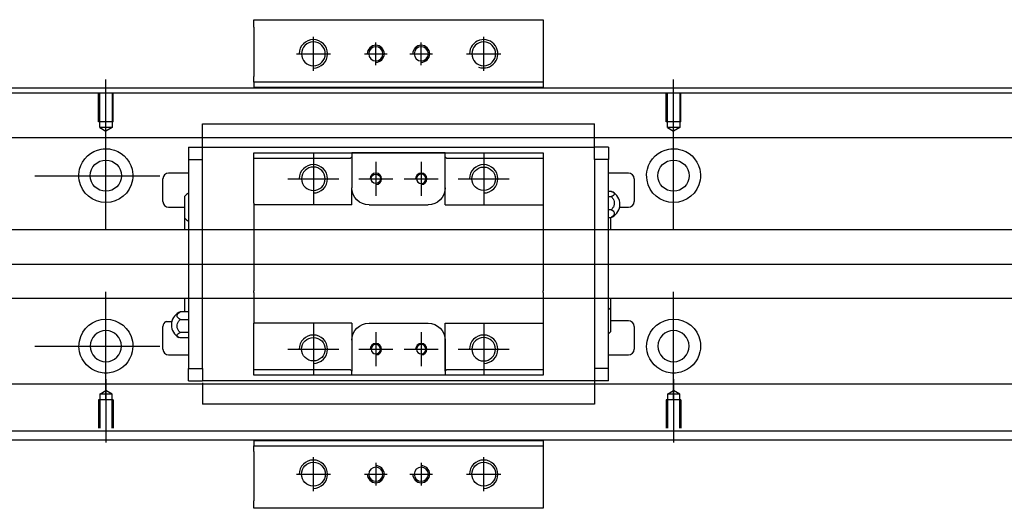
# Model space of a CAD drawing. Header units: millimetres. Extents: x -257 to 3135, y -1556 to 860.
# Tile 367 of 633: x 1271 to 1444, y -1430 to -1344. Entities that reach past the tile are written whole.
import ezdxf
from ezdxf.lldxf.tags import DXFTag

# ---------------------------------------------------------------- set-up
doc = ezdxf.new("R2010")
doc.units = ezdxf.units.MM
doc.layers.get('0').update_dxf_attribs({"linetype": 'CONTINUOUS'})
tags = doc.linetypes.add('DASHED', pattern=[25.72, 12.86, -12.86]).pattern_tags.tags
tags[6:7] = [DXFTag(74, 4), DXFTag(75, 0), DXFTag(340, '0'), DXFTag(46, 0.0), DXFTag(50, 0.0), DXFTag(44, 0.0), DXFTag(45, 0.0)]
tags[4:5] = [DXFTag(74, 4), DXFTag(75, 0), DXFTag(340, '0'), DXFTag(46, 0.0), DXFTag(50, 0.0), DXFTag(44, 0.0), DXFTag(45, 0.0)]

msp = doc.modelspace()

# ---------------------------------------------------------------- linework, layer by layer
at = {"linetype": 'Continuous'}
for p, q in [((1312.05, -1345.66), (1312.05, -1344.37)), ((1312.05, -1344.37), (1363.05, -1344.37)), ((1312.05, -1345.66), (1312.05, -1354.37)), ((1363.05, -1344.37), (1363.05, -1345.66)), ((1363.05, -1345.66), (1363.05, -1354.37)), ((1312.05, -1355.37), (1312.05, -1354.37)), ((1363.05, -1354.37), (1363.05, -1355.37)), ((1363.05, -1355.37), (1312.05, -1355.37)), ((1312.05, -1355.37), (1312.05, -1356.37)), ((1363.05, -1355.37), (1363.05, -1356.37)), ((1222, -1356.37), (1348.25, -1356.37)), ((1348.25, -1356.37), (1847, -1356.37)), ((1332.35, -1418.37), (1222, -1418.37)), ((1312.05, -1418.37), (1312.05, -1419.37)), ((1847, -1418.37), (1332.35, -1418.37)), ((1363.05, -1418.37), (1363.05, -1419.37)), ((1312.05, -1420.37), (1312.05, -1419.37)), ((1312.05, -1419.37), (1363.05, -1419.37)), ((1312.05, -1420.37), (1312.05, -1429.07)), ((1363.05, -1419.37), (1363.05, -1420.37)), ((1363.05, -1420.37), (1363.05, -1429.07)), ((1312.05, -1430.37), (1312.05, -1429.07)), ((1363.05, -1429.07), (1363.05, -1430.37)), ((1363.05, -1430.37), (1312.05, -1430.37))]:
    msp.add_line(p, q, dxfattribs=at)
for p, q in [((1322.55, -1353.37), (1322.55, -1347.37)), ((1352.55, -1353.37), (1352.55, -1347.37)), ((1333.55, -1352.37), (1333.55, -1348.37)), ((1341.55, -1352.37), (1341.55, -1348.37)), ((1319.55, -1350.37), (1325.55, -1350.37)), ((1331.55, -1350.37), (1335.55, -1350.37)), ((1339.55, -1350.37), (1343.55, -1350.37)), ((1349.55, -1350.37), (1355.55, -1350.37)), ((1286, -1365.99), (1286, -1354.87)), ((1386, -1365.99), (1386, -1354.87)), ((1286, -1381.34), (1286, -1362.29)), ((1386, -1381.34), (1386, -1362.29)), ((1273.5, -1371.82), (1295.53, -1371.82)), ((1172, -1387.37), (1340.3, -1387.37)), ((1340.3, -1387.37), (1847.7, -1387.37)), ((1286, -1411.34), (1286, -1392.29)), ((1386, -1411.34), (1386, -1392.29)), ((1296.63, -1397.46), (1297.63, -1397.46)), ((1273.5, -1401.82), (1295.53, -1401.82)), ((1286, -1407.65), (1286, -1418.77)), ((1386, -1407.65), (1386, -1418.77)), ((1322.55, -1427.37), (1322.55, -1421.37)), ((1352.55, -1427.37), (1352.55, -1421.37)), ((1333.55, -1422.37), (1333.55, -1426.37)), ((1341.55, -1422.37), (1341.55, -1426.37)), ((1319.55, -1424.37), (1325.55, -1424.37)), ((1331.55, -1424.37), (1335.55, -1424.37)), ((1339.55, -1424.37), (1343.55, -1424.37)), ((1349.55, -1424.37), (1355.55, -1424.37))]:
    msp.add_line(p, q)
at = {"linetype": 'DASHED', "ltscale": 0.3}
for p, q in [((1348, -1357.32), (1236, -1357.32)), ((1836, -1357.32), (1348, -1357.32)), ((1836, -1365.15), (1236, -1365.15)), ((1836, -1381.37), (1239.3, -1381.37)), ((1239.3, -1393.37), (1836, -1393.37)), ((1836, -1408.49), (1236, -1408.49)), ((1284.93, -1410.27), (1286, -1409.65)), ((1287.08, -1410.27), (1286, -1409.65)), ((1384.93, -1410.27), (1386, -1409.65)), ((1387.08, -1410.27), (1386, -1409.65)), ((1287.3, -1411.27), (1284.7, -1411.27)), ((1284.7, -1411.27), (1284.7, -1416.27)), ((1284.93, -1410.27), (1284.93, -1416.27)), ((1287.08, -1410.27), (1284.93, -1410.27)), ((1287.08, -1416.27), (1287.08, -1410.27)), ((1287.3, -1411.27), (1287.3, -1416.27)), ((1387.3, -1411.27), (1384.7, -1411.27)), ((1384.7, -1411.27), (1384.7, -1416.27)), ((1384.93, -1410.27), (1384.93, -1416.27)), ((1387.08, -1410.27), (1384.93, -1410.27)), ((1387.08, -1416.27), (1387.08, -1410.27)), ((1387.3, -1411.27), (1387.3, -1416.27)), ((1836, -1416.82), (1236, -1416.82))]:
    msp.add_line(p, q, dxfattribs=at)
at = {"linetype": 'DASHED', "ltscale": 0.1}
for p, q in [((1284.7, -1362.37), (1284.7, -1357.37)), ((1284.93, -1363.37), (1284.93, -1357.37)), ((1287.08, -1357.37), (1287.08, -1363.37)), ((1287.3, -1362.37), (1287.3, -1357.37)), ((1384.7, -1362.37), (1384.7, -1357.37)), ((1384.93, -1363.37), (1384.93, -1357.37)), ((1387.08, -1357.37), (1387.08, -1363.37)), ((1387.3, -1362.37), (1387.3, -1357.37)), ((1287.3, -1362.37), (1284.7, -1362.37)), ((1387.3, -1362.37), (1384.7, -1362.37)), ((1287.08, -1363.37), (1284.93, -1363.37)), ((1284.93, -1363.37), (1286, -1363.99)), ((1287.08, -1363.37), (1286, -1363.99)), ((1387.08, -1363.37), (1384.93, -1363.37)), ((1384.93, -1363.37), (1386, -1363.99)), ((1387.08, -1363.37), (1386, -1363.99))]:
    msp.add_line(p, q, dxfattribs=at)
at = {"linetype": 'DASHED'}
for p, q in [((1363.05, -1356.32), (1312.05, -1356.32)), ((1312.05, -1418.41), (1363.05, -1418.41))]:
    msp.add_line(p, q, dxfattribs=at)
at = {"linetype": 'DASHED', "ltscale": 0.5}
for p, q in [((1303.05, -1362.76), (1303.05, -1362.71)), ((1303.05, -1362.89), (1303.05, -1362.76)), ((1372.05, -1362.76), (1303.05, -1362.76)), ((1303.05, -1366.47), (1303.05, -1362.89)), ((1372.05, -1362.76), (1372.05, -1362.71)), ((1372.05, -1362.89), (1372.05, -1362.76)), ((1372.05, -1366.47), (1372.05, -1362.89)), ((1303.05, -1366.8), (1303.05, -1366.47)), ((1372.05, -1366.8), (1372.05, -1366.47)), ((1300.55, -1366.8), (1300.55, -1369)), ((1300.55, -1366.8), (1303.05, -1366.8)), ((1303.05, -1367.8), (1303.05, -1366.8)), ((1303.05, -1366.8), (1372.05, -1366.8)), ((1303.05, -1366.9), (1303.05, -1366.9)), ((1303.05, -1369), (1303.05, -1367.8)), ((1312.05, -1368.8), (1312.05, -1367.8)), ((1322.55, -1367.87), (1322.55, -1376.87)), ((1329.35, -1367.8), (1329.35, -1368.5)), ((1345.75, -1367.8), (1329.35, -1367.8)), ((1329.44, -1367.8), (1345.66, -1367.8)), ((1345.75, -1368.5), (1345.75, -1367.8)), ((1352.55, -1367.87), (1352.55, -1376.87)), ((1363.05, -1367.8), (1363.05, -1368.8)), ((1374.55, -1366.8), (1372.05, -1366.8)), ((1372.05, -1367.8), (1372.05, -1366.8)), ((1372.05, -1366.9), (1372.05, -1366.9)), ((1372.05, -1369), (1372.05, -1367.8)), ((1374.55, -1366.8), (1374.55, -1369)), ((1300.55, -1369), (1303.05, -1369)), ((1300.55, -1369), (1300.55, -1405.74)), ((1303.05, -1369.47), (1303.05, -1369)), ((1303.05, -1369.47), (1303.05, -1369.04)), ((1303.05, -1405.26), (1303.05, -1369.47)), ((1312.05, -1376.67), (1312.05, -1368.8)), ((1329.05, -1368.8), (1312.05, -1368.8)), ((1329.05, -1368.8), (1329.35, -1368.5)), ((1329.35, -1368.5), (1329.35, -1373.97)), ((1333.55, -1369.37), (1333.55, -1375.37)), ((1341.55, -1369.37), (1341.55, -1375.37)), ((1345.75, -1368.5), (1346.05, -1368.8)), ((1345.75, -1376.97), (1345.75, -1368.5)), ((1345.75, -1373.97), (1345.75, -1368.5)), ((1363.05, -1368.8), (1346.05, -1368.8)), ((1363.05, -1368.8), (1363.05, -1376.67)), ((1374.55, -1369), (1372.05, -1369)), ((1372.05, -1369), (1372.05, -1369.47)), ((1372.05, -1369.04), (1372.05, -1369.47)), ((1372.05, -1369.47), (1372.05, -1405.26)), ((1374.55, -1405.74), (1374.55, -1369)), ((1300.55, -1371.37), (1297.05, -1371.37)), ((1378.05, -1371.37), (1374.55, -1371.37)), ((1296.05, -1376.37), (1296.05, -1372.37)), ((1318.05, -1372.37), (1327.05, -1372.37)), ((1330.55, -1372.37), (1336.55, -1372.37)), ((1338.55, -1372.37), (1344.55, -1372.37)), ((1348.05, -1372.37), (1357.05, -1372.37)), ((1379.05, -1372.37), (1379.05, -1376.37)), ((1329.35, -1376.97), (1329.35, -1373.97)), ((1374.55, -1374.57), (1375.01, -1374.57)), ((1299.9, -1379.29), (1299.9, -1375.44)), ((1312.05, -1376.67), (1312.05, -1382.37)), ((1332.35, -1376.97), (1342.75, -1376.97)), ((1345.75, -1376.97), (1363.05, -1376.97)), ((1363.05, -1376.67), (1363.05, -1382.37)), ((1374.55, -1375.51), (1375.01, -1375.51)), ((1297.05, -1377.37), (1299.9, -1377.37)), ((1375.01, -1377.81), (1374.55, -1377.81)), ((1376.5, -1377.37), (1378.05, -1377.37)), ((1299.9, -1381.37), (1299.9, -1379.29)), ((1374.55, -1379.16), (1375.01, -1379.16)), ((1374.9, -1379.16), (1374.9, -1381.37)), ((1312.05, -1382.37), (1312.05, -1382.67)), ((1312.05, -1382.67), (1312.05, -1392.07)), ((1363.05, -1382.37), (1363.05, -1382.67)), ((1363.05, -1382.67), (1363.05, -1392.07)), ((1312.05, -1392.37), (1312.05, -1392.07)), ((1312.05, -1392.37), (1312.05, -1397.77)), ((1363.05, -1392.37), (1363.05, -1392.07)), ((1363.05, -1392.37), (1363.05, -1397.77)), ((1299.9, -1395.79), (1299.9, -1393.37)), ((1374.9, -1393.37), (1374.9, -1395.45)), ((1300.55, -1395.8), (1299.1, -1395.8)), ((1374.9, -1395.45), (1374.9, -1399.3)), ((1299.1, -1397.15), (1300.55, -1397.15)), ((1312.05, -1398.07), (1312.05, -1397.77)), ((1329.35, -1397.77), (1312.05, -1397.77)), ((1322.55, -1397.87), (1322.55, -1406.87)), ((1329.35, -1397.77), (1329.35, -1400.77)), ((1332.35, -1397.77), (1342.75, -1397.77)), ((1345.75, -1406.24), (1345.75, -1397.77)), ((1352.55, -1397.87), (1352.55, -1406.87)), ((1363.05, -1397.77), (1363.05, -1405.94)), ((1378.05, -1397.37), (1374.9, -1397.37)), ((1296.05, -1402.37), (1296.05, -1398.37)), ((1300.55, -1399.45), (1299.1, -1399.45)), ((1312.05, -1405.94), (1312.05, -1398.07)), ((1333.55, -1399.37), (1333.55, -1405.37)), ((1341.55, -1399.37), (1341.55, -1405.37)), ((1379.05, -1398.37), (1379.05, -1402.37)), ((1300.55, -1400.39), (1299.1, -1400.39)), ((1329.35, -1400.77), (1329.35, -1406.24)), ((1345.75, -1400.77), (1345.75, -1406.24)), ((1318.05, -1402.37), (1327.05, -1402.37)), ((1330.55, -1402.37), (1336.55, -1402.37)), ((1338.55, -1402.37), (1344.55, -1402.37)), ((1348.05, -1402.37), (1357.05, -1402.37)), ((1297.05, -1403.37), (1300.55, -1403.37)), ((1374.55, -1403.37), (1378.05, -1403.37)), ((1300.55, -1405.74), (1303.05, -1405.74)), ((1300.55, -1407.94), (1300.55, -1405.74)), ((1303.05, -1405.7), (1303.05, -1405.26)), ((1303.05, -1405.74), (1303.05, -1405.26)), ((1303.05, -1405.74), (1303.05, -1406.94)), ((1312.05, -1405.94), (1329.05, -1405.94)), ((1312.05, -1406.94), (1312.05, -1405.94)), ((1329.35, -1406.24), (1329.05, -1405.94)), ((1329.35, -1406.94), (1329.35, -1406.24)), ((1346.05, -1405.94), (1345.75, -1406.24)), ((1345.75, -1406.24), (1345.75, -1406.94)), ((1346.05, -1405.94), (1363.05, -1405.94)), ((1363.05, -1405.94), (1363.05, -1406.94)), ((1372.05, -1405.26), (1372.05, -1405.74)), ((1372.05, -1405.26), (1372.05, -1405.7)), ((1372.05, -1405.74), (1372.05, -1406.94)), ((1374.55, -1405.74), (1372.05, -1405.74)), ((1374.55, -1407.94), (1374.55, -1405.74)), ((1300.55, -1407.94), (1303.05, -1407.94)), ((1303.05, -1406.94), (1303.05, -1407.94)), ((1372.05, -1407.94), (1303.05, -1407.94)), ((1303.05, -1408.27), (1303.05, -1411.85)), ((1345.75, -1406.94), (1329.35, -1406.94)), ((1345.66, -1406.94), (1329.44, -1406.94)), ((1372.05, -1406.94), (1372.05, -1407.94)), ((1372.05, -1407.84), (1372.05, -1407.84)), ((1372.05, -1407.94), (1372.05, -1408.27)), ((1374.55, -1407.94), (1372.05, -1407.94)), ((1372.05, -1408.27), (1372.05, -1411.85)), ((1303.05, -1408.49), (1300.01, -1408.49)), ((1303.05, -1408.49), (1300.01, -1408.49)), ((1303.05, -1411.85), (1303.05, -1411.98)), ((1303.05, -1411.98), (1303.05, -1412.02)), ((1303.05, -1411.98), (1372.05, -1411.98)), ((1372.05, -1411.85), (1372.05, -1411.98)), ((1372.05, -1411.98), (1372.05, -1412.02))]:
    msp.add_line(p, q, dxfattribs=at)
at = {"linetype": 'Continuous', "extrusion": (0, 0, -1)}
for centre, radius in [((-1322.55, -1350.37), 2.1), ((-1352.55, -1350.37), 2.1), ((-1286, -1401.82), 2.75), ((-1386, -1401.82), 2.75)]:
    msp.add_circle(centre, radius, dxfattribs=at)
at = {"linetype": 'DASHED', "ltscale": 0.15, "extrusion": (0, 0, -1)}
for centre in [(-1333.55, -1350.37), (-1341.55, -1350.37), (-1333.55, -1424.37), (-1341.55, -1424.37)]:
    msp.add_circle(centre, 1.25, dxfattribs=at)
at = {"linetype": 'Continuous'}
for centre, radius in [((1286, -1371.82), 2.75), ((1386, -1371.82), 2.75), ((1322.55, -1424.37), 2.1), ((1352.55, -1424.37), 2.1)]:
    msp.add_circle(centre, radius, dxfattribs=at)
at = {"linetype": 'DASHED', "ltscale": 0.5, "extrusion": (0, 0, -1)}
for centre, radius in [((-1322.55, -1372.37), 2.07), ((-1341.55, -1372.37), 0.825), ((-1352.55, -1402.37), 2.07), ((-1333.55, -1402.37), 0.825), ((-1341.55, -1402.37), 0.825)]:
    msp.add_circle(centre, radius, dxfattribs=at)
at = {"linetype": 'DASHED', "ltscale": 0.5}
for centre, radius in [((1333.55, -1372.37), 0.825), ((1352.55, -1372.37), 2.07), ((1322.55, -1402.37), 2.07)]:
    msp.add_circle(centre, radius, dxfattribs=at)
for centre, start in [((1322.55, -1350.37), 270), ((1352.55, -1350.37), 249.2801), ((1322.55, -1424.37), 270), ((1352.55, -1424.37), 270)]:
    msp.add_arc(centre, 2.5, start, 180)
at = {"linetype": 'DASHED', "ltscale": 0.15}
for centre, start, end in [((1333.55, -1350.37), 270, 180), ((1341.55, -1350.37), 270, 180), ((1333.55, -1424.37), 180, 90), ((1341.55, -1424.37), 180, 90)]:
    msp.add_arc(centre, 1.5, start, end, dxfattribs=at)
at = {"linetype": 'Continuous', "extrusion": (0, 0, -1)}
for centre, start, end in [((-1286, -1371.82), 13.6191, 80.1049), ((-1286, -1371.82), 99.8951, 166.3809), ((-1386, -1371.82), 13.6191, 80.1049), ((-1386, -1371.82), 99.8951, 166.3809), ((-1286, -1371.82), 189.6765, 350.3235), ((-1386, -1371.82), 189.6765, 350.3235), ((-1286, -1401.82), 10.8558, 169.1442), ((-1386, -1401.82), 10.8558, 169.1442), ((-1286, -1401.82), 285.2319, 347.572), ((-1286, -1401.82), 192.428, 254.7681), ((-1386, -1401.82), 285.2319, 347.572), ((-1386, -1401.82), 192.428, 254.7681)]:
    msp.add_arc(centre, 4.75, start, end, dxfattribs=at)
at = {"linetype": 'DASHED', "ltscale": 0.5}
for centre, radius, start, end in [((1322.55, -1372.37), 2.5, 270, 180), ((1352.55, -1372.37), 2.5, 270, 180), ((1297.05, -1372.37), 1, 90, 180), ((1333.55, -1372.37), 1, 270, 180), ((1341.55, -1372.37), 1, 270, 180), ((1378.05, -1372.37), 1, 0, 90), ((1302.04, -1377.32), 2.85, 121.5132, 138.6569), ((1374.05, -1376.87), 2.5, 0, 61.7734), ((1297.05, -1376.37), 1, 180, 270), ((1374.05, -1376.87), 2.5, 298.2701, 0), ((1378.05, -1376.37), 1, 270, 0), ((1302.04, -1377.4), 2.85, 221.3431, 238.4868), ((1300.05, -1398.09), 2.5, 118.2701, 180), ((1372.76, -1397.33), 2.85, 41.3431, 51.1006), ((1297.05, -1398.37), 1, 114.7486, 180), ((1378.05, -1398.37), 1, 0, 90), ((1300.05, -1398.09), 2.5, 180, 241.7734), ((1372.76, -1397.42), 2.85, 308.8994, 318.6569), ((1322.55, -1402.37), 2.5, 270, 180), ((1352.55, -1402.37), 2.5, 270, 180), ((1297.05, -1402.37), 1, 180, 270), ((1333.55, -1402.37), 1, 270, 180), ((1341.55, -1402.37), 1, 270, 180), ((1378.05, -1402.37), 1, 270, 0)]:
    msp.add_arc(centre, radius, start, end, dxfattribs=at)
at = {"linetype": 'DASHED', "ltscale": 0.5, "extrusion": (0, 0, -1)}
for centre, start, end in [((-1332.35, -1373.97), 270, 359.96), ((-1342.75, -1373.97), 180, 270), ((-1332.35, -1400.77), 360, 90), ((-1342.75, -1400.77), 90, 180)]:
    msp.add_arc(centre, 3, start, end, dxfattribs=at)
at = {"linetype": 'Continuous'}
for points, knots in [([(1285.18, -1367.14), (1285.6, -1367.07), (1286.03, -1367.05), (1286.57, -1367.1), (1286.69, -1367.12), (1286.82, -1367.14)], [0, 0, 0, 0, 0.772987, 0.772987, 1, 1, 1, 1]), ([(1385.18, -1367.14), (1385.6, -1367.07), (1386.03, -1367.05), (1386.57, -1367.1), (1386.69, -1367.12), (1386.82, -1367.14)], [0, 0, 0, 0, 0.772987, 0.772987, 1, 1, 1, 1]), ([(1287.25, -1406.4), (1286.85, -1406.51), (1286.42, -1406.57), (1285.58, -1406.57), (1285.16, -1406.51), (1284.75, -1406.4)], [0, 0, 0, 0, 0.500461, 0.500461, 1, 1, 1, 1]), ([(1387.25, -1406.4), (1386.85, -1406.51), (1386.42, -1406.57), (1385.58, -1406.57), (1385.16, -1406.51), (1384.75, -1406.4)], [0, 0, 0, 0, 0.500461, 0.500461, 1, 1, 1, 1])]:
    msp.add_open_spline(points, degree=3, knots=knots, dxfattribs=at)
at = {"linetype": 'DASHED', "ltscale": 0.5}
for points, degree in [([(1312.05, -1367.8), (1329.35, -1367.8)], 1), ([(1345.75, -1367.8), (1363.05, -1367.8)], 1), ([(1329.35, -1376.97), (1312.05, -1376.97)], 1), ([(1375.01, -1379.16), (1375.1, -1379.14), (1375.18, -1379.1), (1375.25, -1379.06)], 3), ([(1299.1, -1395.8), (1299.01, -1395.82), (1298.93, -1395.86), (1298.86, -1395.9)], 3), ([(1345.75, -1397.77), (1363.05, -1397.77)], 1), ([(1329.35, -1406.94), (1312.05, -1406.94)], 1), ([(1363.05, -1406.94), (1345.75, -1406.94)], 1)]:
    msp.add_open_spline(points, degree=degree, dxfattribs=at)
at = {"linetype": 'Continuous'}
for points in [[(1281.32, -1372.62), (1281.21, -1371.96), (1281.24, -1371.29), (1281.38, -1370.7)], [(1290.62, -1370.7), (1290.76, -1371.29), (1290.79, -1371.96), (1290.68, -1372.62)], [(1381.32, -1372.62), (1381.21, -1371.96), (1381.24, -1371.29), (1381.38, -1370.7)], [(1390.62, -1370.7), (1390.76, -1371.29), (1390.79, -1371.96), (1390.68, -1372.62)], [(1281.36, -1402.84), (1281.23, -1402.24), (1281.21, -1401.57), (1281.34, -1400.92)], [(1290.67, -1400.92), (1290.79, -1401.58), (1290.77, -1402.24), (1290.64, -1402.84)], [(1381.36, -1402.84), (1381.23, -1402.24), (1381.21, -1401.57), (1381.34, -1400.92)], [(1390.67, -1400.92), (1390.79, -1401.58), (1390.77, -1402.24), (1390.64, -1402.84)]]:
    msp.add_open_spline(points, degree=3, dxfattribs=at)
at = {"linetype": 'DASHED', "ltscale": 0.5}
msp.add_rational_spline([(1329.35, -1373.97), (1329.35, -1373.97), (1329.35, -1373.97)], [0.500000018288, 0.499999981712, 0.500000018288], degree=2, dxfattribs=at)
for points in [[(1375.01, -1374.57), (1375.14, -1374.61), (1375.25, -1374.67), (1375.43, -1374.79), (1375.49, -1374.85), (1375.56, -1374.99), (1375.56, -1375.06), (1375.52, -1375.19), (1375.47, -1375.26), (1375.31, -1375.38), (1375.21, -1375.44), (1375.06, -1375.49), (1375.04, -1375.5), (1375.01, -1375.51)], [(1375.01, -1375.51), (1375.14, -1375.62), (1375.25, -1375.75), (1375.43, -1376.04), (1375.49, -1376.2), (1375.56, -1376.52), (1375.56, -1376.7), (1375.52, -1377.03), (1375.47, -1377.19), (1375.31, -1377.49), (1375.21, -1377.63), (1375.06, -1377.77), (1375.04, -1377.79), (1375.01, -1377.81)], [(1375.01, -1377.81), (1375.14, -1377.87), (1375.25, -1377.95), (1375.43, -1378.12), (1375.49, -1378.21), (1375.56, -1378.41), (1375.56, -1378.51), (1375.52, -1378.7), (1375.47, -1378.8), (1375.31, -1378.97), (1375.21, -1379.06), (1375.06, -1379.14), (1375.04, -1379.15), (1375.01, -1379.16)], [(1299.1, -1397.15), (1298.97, -1397.09), (1298.85, -1397.01), (1298.68, -1396.84), (1298.62, -1396.75), (1298.55, -1396.55), (1298.54, -1396.45), (1298.59, -1396.26), (1298.64, -1396.16), (1298.79, -1395.99), (1298.9, -1395.9), (1299.04, -1395.82), (1299.07, -1395.81), (1299.1, -1395.8)], [(1299.1, -1399.45), (1298.97, -1399.34), (1298.85, -1399.21), (1298.68, -1398.92), (1298.62, -1398.76), (1298.55, -1398.44), (1298.54, -1398.27), (1298.59, -1397.93), (1298.64, -1397.77), (1298.79, -1397.47), (1298.9, -1397.33), (1299.04, -1397.2), (1299.07, -1397.17), (1299.1, -1397.15)], [(1299.1, -1400.39), (1298.97, -1400.35), (1298.85, -1400.29), (1298.68, -1400.17), (1298.62, -1400.11), (1298.55, -1399.97), (1298.54, -1399.9), (1298.59, -1399.77), (1298.64, -1399.7), (1298.79, -1399.58), (1298.9, -1399.52), (1299.04, -1399.47), (1299.07, -1399.46), (1299.1, -1399.45)]]:
    msp.add_open_spline(points, degree=3, knots=[0, 0, 0, 0, 0.192078, 0.192078, 0.384156, 0.384156, 0.576234, 0.576234, 0.768312, 0.768312, 0.960389, 0.960389, 1, 1, 1, 1], dxfattribs=at)

doc.saveas('drawing.dxf')
